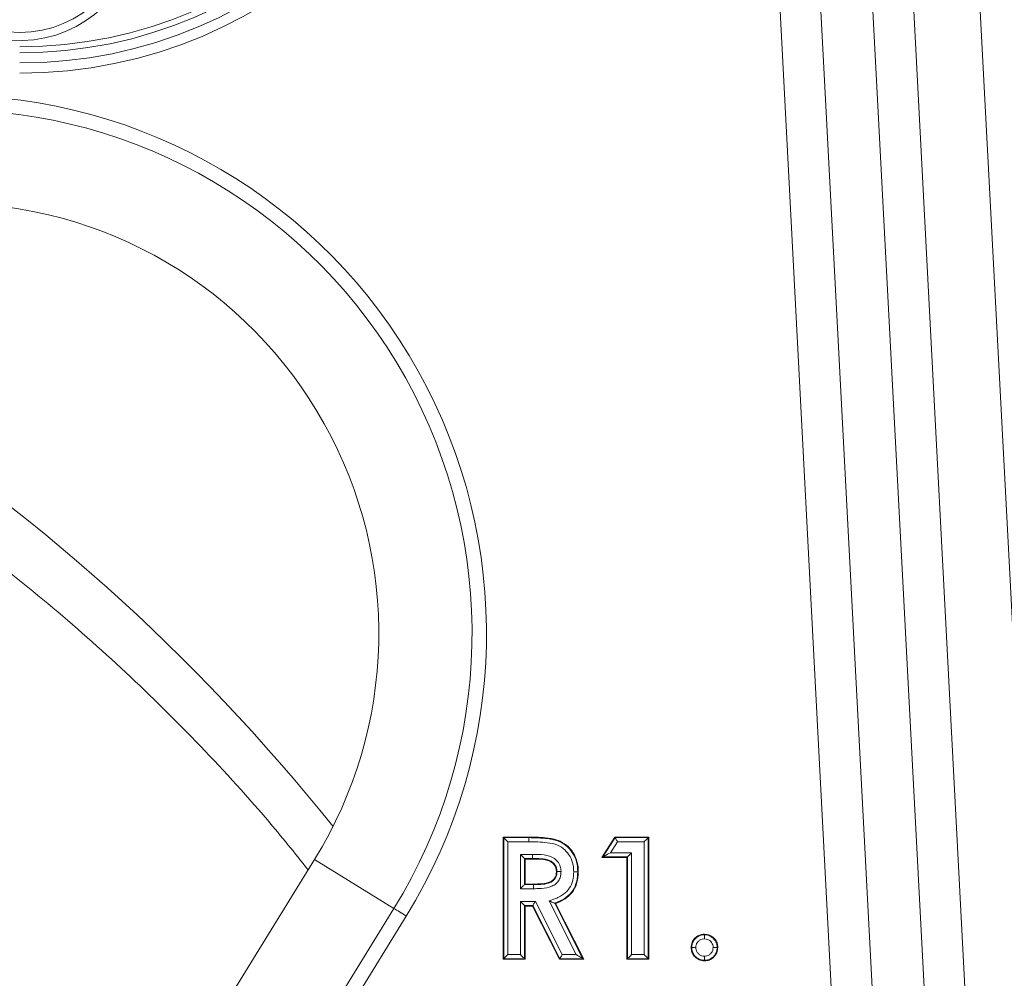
# Model space of a CAD drawing. Header units: millimetres. Extents: x 0 to 8410, y 0 to 5940.
# Tile 275 of 316: x 7487 to 7536, y 2305 to 2352. Entities that reach past the tile are written whole.
import ezdxf

# ---------------------------------------------------------------- set-up
doc = ezdxf.new("R2010")
doc.units = ezdxf.units.MM
doc.header["$LTSCALE"] = 10
doc.styles.add('SLDTEXTSTYLE0', font='TXT', dxfattribs={"width": 0.605})
doc.dimstyles.new('SLDDIMSTYLE0', dxfattribs={"dimtxt": 50, "dimasz": 50, "dimexe": 0, "dimexo": 0.0625, "dimgap": 12.5, "dimtad": 1, "dimtoh": 1, "dimdec": 1, "dimrnd": 1e-09, "dimzin": 12, "dimdsep": 46, "dimtxsty": 'SLDTEXTSTYLE0', "dimsah": 1, "dimcen": 0.09, "dimadec": 0, "dimazin": 0, "dimtfac": 1, "dimtofl": 0, "dimtmove": 0, "dimatfit": 3, "dimfxl": 0, "dimfrac": 2, "dimtolj": 1, "dimtzin": 12, "dimarcsym": 0})
doc.dimstyles.new('SLDDIMSTYLE2', dxfattribs={"dimtxt": 50, "dimasz": 50, "dimexe": 0, "dimexo": 0.0625, "dimgap": 12.5, "dimtad": 1, "dimtoh": 1, "dimdec": 1, "dimrnd": 1e-09, "dimzin": 12, "dimdsep": 46, "dimtxsty": 'SLDTEXTSTYLE0', "dimsah": 1, "dimcen": 0.09, "dimadec": 0, "dimazin": 0, "dimtfac": 1, "dimtofl": 0, "dimtmove": 0, "dimatfit": 3, "dimfxl": 0, "dimfrac": 2, "dimtolj": 1, "dimtzin": 12, "dimarcsym": 0})

# ---------------------------------------------------------------- blocks, each defined once
blk = doc.blocks.new('*D31')
at = {"color": 7, "linetype": 'Continuous', "lineweight": 0}
for p, q in [((7623.817, 3232.922), (7623.817, 2102.575)), ((7603.817, 2933.236), (7603.817, 2102.575)), ((7603.817, 2117.575), (7503.817, 2117.575)), ((7603.817, 2117.575), (7623.817, 2117.575)), ((7623.817, 2117.575), (8031.201, 2117.575))]:
    blk.add_line(p, q, dxfattribs=at)
for points in [[(7603.817, 2117.575), (7553.817, 2125.075), (7553.817, 2110.075)], [(7623.817, 2117.575), (7673.817, 2110.075), (7673.817, 2125.075)]]:
    blk.add_solid(points, dxfattribs=at)
at = {"color": 7, "linetype": 'Continuous', "lineweight": 0, "char_height": 50, "attachment_point": 1, "style": 'SLDTEXTSTYLE0'}
for s, insert in [(' (2x M8)', (7763.455, 2182.028)), ('20', (7687.095, 2182.028))]:
    blk.add_mtext(s, dxfattribs=dict(at, insert=insert))
blk = doc.blocks.new('*D32')
at = {"color": 7, "linetype": 'Continuous', "lineweight": 0}
for p, q in [((7603.817, 2933.236), (7603.817, 2002.575)), ((7366.817, 2227.332), (7366.817, 2002.575)), ((7603.817, 2017.575), (7366.817, 2017.575)), ((7603.817, 2017.575), (8068.778, 2017.575))]:
    blk.add_line(p, q, dxfattribs=at)
for points in [[(7366.817, 2017.575), (7416.817, 2010.075), (7416.817, 2025.075)], [(7603.817, 2017.575), (7553.817, 2025.075), (7553.817, 2010.075)]]:
    blk.add_solid(points, dxfattribs=at)
at = {"color": 7, "linetype": 'Continuous', "lineweight": 0, "char_height": 50, "attachment_point": 1, "style": 'SLDTEXTSTYLE0'}
for s, insert in [(' (2x M8)', (7801.032, 2082.028)), ('237', (7686.457, 2082.028))]:
    blk.add_mtext(s, dxfattribs=dict(at, insert=insert))

msp = doc.modelspace()

# ---------------------------------------------------------------- linework, layer by layer
at = {"color": 8, "linetype": 'Continuous', "lineweight": 0}
for p, q in [((7538.946907, 2266.705978), (7531.697135, 2405.03988)), ((7529.514517, 2384.396273), (7535.459335, 2270.962256)), ((7533.463295, 2270.857646), (7527.518462, 2384.291667)), ((7528.828721, 2272.297304), (7523.05236, 2382.516879)), ((7525.0484, 2382.621485), (7530.824761, 2272.401913)), ((7511.076207, 2305.602941), (7511.076207, 2311.546582)), ((7511.076207, 2311.546582), (7512.302782, 2311.546582)), ((7511.276092, 2311.346698), (7511.276092, 2305.802818)), ((7512.302782, 2311.346698), (7511.276092, 2311.346698)), ((7515.945803, 2310.602936), (7516.552593, 2311.546582)), ((7516.661699, 2311.346698), (7516.311969, 2310.80282)), ((7516.552593, 2311.546582), (7518.17369, 2311.546582)), ((7517.973821, 2311.346698), (7516.661699, 2311.346698)), ((7517.973821, 2305.802818), (7517.973821, 2311.346698)), ((7518.17369, 2311.546582), (7518.17369, 2305.602941)), ((7501.7949, 2310.476135), (7505.691643, 2308.070447)), ((7511.896889, 2310.725893), (7512.493203, 2310.725893)), ((7511.896889, 2309.039007), (7511.896889, 2310.725893)), ((7512.096773, 2310.526017), (7512.096773, 2309.238884)), ((7512.491654, 2310.526017), (7512.096773, 2310.526017)), ((7517.153139, 2310.602936), (7515.945803, 2310.602936)), ((7516.311969, 2310.80282), (7517.353009, 2310.80282)), ((7517.153139, 2305.602941), (7517.153139, 2310.602936)), ((7517.353009, 2310.80282), (7517.353009, 2305.802818)), ((7512.545715, 2309.039007), (7511.896889, 2309.039007)), ((7514.638673, 2305.802818), (7513.306419, 2308.437269)), ((7491.586204, 2285.222332), (7505.691643, 2308.070447)), ((7511.896889, 2308.418203), (7512.630592, 2308.418203)), ((7511.896889, 2305.802818), (7511.896889, 2308.418203)), ((7512.096773, 2308.218326), (7512.096773, 2305.602941)), ((7512.507673, 2308.218326), (7512.096773, 2308.218326)), ((7513.829778, 2305.602941), (7512.507673, 2308.218326)), ((7512.630592, 2308.418203), (7513.952713, 2305.802818)), ((7506.293337, 2307.698991), (7492.187883, 2284.85088)), ((7512.096773, 2305.602941), (7511.076207, 2305.602941)), ((7511.276092, 2305.802818), (7511.896889, 2305.802818)), ((7514.963741, 2305.602941), (7513.829778, 2305.602941)), ((7513.952713, 2305.802818), (7514.638673, 2305.802818)), ((7518.17369, 2305.602941), (7517.153139, 2305.602941)), ((7517.353009, 2305.802818), (7517.973821, 2305.802818))]:
    msp.add_line(p, q, dxfattribs=at)
at = {"color": 7, "linetype": 'Continuous', "lineweight": 0}
for p, q in [((7511.048029, 2305.574763), (7511.048029, 2311.57476)), ((7511.076207, 2311.546582), (7511.048029, 2311.57476)), ((7511.048029, 2311.57476), (7512.302841, 2311.57476)), ((7512.302782, 2311.346698), (7512.302782, 2311.546582)), ((7515.894185, 2310.574758), (7516.537215, 2311.57476)), ((7516.537215, 2311.57476), (7518.201883, 2311.57476)), ((7516.552593, 2311.546582), (7516.537215, 2311.57476)), ((7518.17369, 2311.546582), (7518.201883, 2311.57476)), ((7518.201883, 2311.57476), (7518.201883, 2305.574763)), ((7487.689453, 2287.628021), (7501.7949, 2310.476135)), ((7512.096773, 2310.526017), (7512.124951, 2310.497838)), ((7512.491535, 2310.497838), (7512.124951, 2310.497838)), ((7512.124951, 2310.497838), (7512.124951, 2309.26707)), ((7515.945803, 2310.602936), (7515.894185, 2310.574758)), ((7517.124946, 2310.574758), (7515.894185, 2310.574758)), ((7517.153139, 2310.602936), (7517.124946, 2310.574758)), ((7517.124946, 2305.574763), (7517.124946, 2310.574758)), ((7512.096773, 2309.238884), (7512.124951, 2309.26707)), ((7512.096773, 2309.238884), (7512.544583, 2309.238884)), ((7512.124951, 2309.26707), (7512.544419, 2309.26707)), ((7512.096773, 2308.218326), (7512.124951, 2308.19014)), ((7512.490342, 2308.19014), (7512.124951, 2308.19014)), ((7512.124951, 2308.19014), (7512.124951, 2305.574763)), ((7512.507673, 2308.218326), (7512.490342, 2308.19014)), ((7513.812448, 2305.574763), (7512.490342, 2308.19014)), ((7513.585593, 2308.328125), (7514.963741, 2305.602941)), ((7513.624947, 2308.31274), (7515.009563, 2305.574763)), ((7520.93264, 2306.777309), (7520.93264, 2306.805532)), ((7520.307015, 2306.154083), (7520.278807, 2306.154083)), ((7521.55828, 2306.154083), (7521.586488, 2306.154083)), ((7511.076207, 2305.602941), (7511.048029, 2305.574763)), ((7512.124951, 2305.574763), (7511.048029, 2305.574763)), ((7512.096773, 2305.602941), (7512.124951, 2305.574763)), ((7513.829778, 2305.602941), (7513.812448, 2305.574763)), ((7515.009563, 2305.574763), (7513.812448, 2305.574763)), ((7514.963741, 2305.602941), (7515.009563, 2305.574763)), ((7517.153139, 2305.602941), (7517.124946, 2305.574763)), ((7518.201883, 2305.574763), (7517.124946, 2305.574763)), ((7518.17369, 2305.602941), (7518.201883, 2305.574763)), ((7520.93264, 2305.526051), (7520.93264, 2305.497836))]:
    msp.add_line(p, q, dxfattribs=at)
at = {"color": 7, "linetype": 'Continuous', "lineweight": 0, "flags": 128}
for points in [[(7511.076207, 2311.546582), (7511.081214, 2311.541575), (7511.093373, 2311.529409), (7511.112253, 2311.510529), (7511.137153, 2311.485629), (7511.167164, 2311.455625), (7511.201168, 2311.421621), (7511.23793, 2311.38486), (7511.276092, 2311.346698)], [(7512.302782, 2311.546582), (7512.302796, 2311.550315), (7512.302811, 2311.56079), (7512.302841, 2311.57476)], [(7516.552593, 2311.546582), (7516.555335, 2311.541575), (7516.561966, 2311.529409), (7516.572277, 2311.510529), (7516.585867, 2311.485629), (7516.602243, 2311.455625), (7516.62081, 2311.421621), (7516.640867, 2311.38486), (7516.661699, 2311.346698)], [(7517.973821, 2311.346698), (7518.011983, 2311.38486), (7518.048744, 2311.421621), (7518.082748, 2311.455625), (7518.112744, 2311.485629), (7518.137644, 2311.510529), (7518.156524, 2311.529409), (7518.168698, 2311.541575), (7518.17369, 2311.546582)], [(7511.896889, 2310.725893), (7511.935051, 2310.687731), (7511.971812, 2310.65097), (7512.005816, 2310.616966), (7512.035827, 2310.586962), (7512.060727, 2310.562062), (7512.079607, 2310.543183), (7512.091766, 2310.531023), (7512.096773, 2310.526017)], [(7512.491654, 2310.526017), (7512.491609, 2310.517121), (7512.491535, 2310.497838)], [(7512.493203, 2310.725893), (7512.492905, 2310.687731), (7512.492622, 2310.650978), (7512.492354, 2310.616973), (7512.492116, 2310.58697), (7512.491922, 2310.56207), (7512.491788, 2310.54319), (7512.491684, 2310.531023), (7512.491654, 2310.526017)], [(7515.945803, 2310.602936), (7515.954982, 2310.607943), (7515.977259, 2310.62011), (7516.011844, 2310.63899), (7516.057457, 2310.66389), (7516.112427, 2310.693893), (7516.174714, 2310.727897), (7516.242067, 2310.764659), (7516.311969, 2310.80282)], [(7517.153139, 2310.602936), (7517.158131, 2310.607943), (7517.170305, 2310.62011), (7517.189185, 2310.63899), (7517.214085, 2310.66389), (7517.244081, 2310.693893), (7517.278086, 2310.727897), (7517.314847, 2310.764659), (7517.353009, 2310.80282)], [(7513.691614, 2309.885058), (7513.683925, 2309.885006), (7513.663421, 2309.884857)], [(7514.71215, 2309.870626), (7514.71589, 2309.870604), (7514.726366, 2309.870529), (7514.740343, 2309.870432)], [(7512.096773, 2309.238884), (7512.091766, 2309.233885), (7512.079607, 2309.221718), (7512.060727, 2309.202838), (7512.035827, 2309.177938), (7512.005816, 2309.147935), (7511.971812, 2309.11393), (7511.935051, 2309.077169), (7511.896889, 2309.039007)], [(7512.544583, 2309.238884), (7512.544538, 2309.246566), (7512.544419, 2309.26707)], [(7512.096773, 2308.218326), (7512.091766, 2308.223325), (7512.079607, 2308.235492), (7512.060727, 2308.254372), (7512.035827, 2308.279272), (7512.005816, 2308.309275), (7511.971812, 2308.34328), (7511.935051, 2308.380041), (7511.896889, 2308.418203)], [(7512.507673, 2308.218326), (7512.510742, 2308.223325), (7512.518223, 2308.235492), (7512.529845, 2308.254372), (7512.545149, 2308.279272), (7512.563597, 2308.309275), (7512.584518, 2308.34328), (7512.607123, 2308.380041), (7512.630592, 2308.418203)], [(7513.585593, 2308.328125), (7513.600568, 2308.322276), (7513.624947, 2308.31274)], [(7511.076207, 2305.602941), (7511.081214, 2305.60794), (7511.093373, 2305.620107), (7511.112253, 2305.638987), (7511.137153, 2305.663887), (7511.167164, 2305.69389), (7511.201168, 2305.727895), (7511.23793, 2305.764656), (7511.276092, 2305.802818)], [(7512.096773, 2305.602941), (7512.091766, 2305.60794), (7512.079607, 2305.620107), (7512.060727, 2305.638987), (7512.035827, 2305.663887), (7512.005816, 2305.69389), (7511.971812, 2305.727895), (7511.935051, 2305.764656), (7511.896889, 2305.802818)], [(7513.952713, 2305.802818), (7513.929243, 2305.764656), (7513.906638, 2305.727895), (7513.885717, 2305.69389), (7513.867269, 2305.663887), (7513.851951, 2305.638987), (7513.840343, 2305.620107), (7513.832863, 2305.60794), (7513.829778, 2305.602941)], [(7514.638673, 2305.802818), (7514.700736, 2305.764656), (7514.760519, 2305.727895), (7514.815833, 2305.69389), (7514.864619, 2305.663887), (7514.90512, 2305.638987), (7514.935817, 2305.620107), (7514.955605, 2305.60794), (7514.963741, 2305.602941)], [(7517.353009, 2305.802818), (7517.314847, 2305.764656), (7517.278086, 2305.727895), (7517.244081, 2305.69389), (7517.214085, 2305.663887), (7517.189185, 2305.638987), (7517.170305, 2305.620107), (7517.158131, 2305.60794), (7517.153139, 2305.602941)], [(7517.973821, 2305.802818), (7518.011983, 2305.764656), (7518.048744, 2305.727895), (7518.082748, 2305.69389), (7518.112744, 2305.663887), (7518.137644, 2305.638987), (7518.156524, 2305.620107), (7518.168698, 2305.60794), (7518.17369, 2305.602941)]]:
    msp.add_lwpolyline(points, dxfattribs=at)
at = {"color": 8, "linetype": 'Continuous', "lineweight": 0, "flags": 128}
msp.add_lwpolyline([(7506.293337, 2307.698991), (7506.209935, 2307.750482), (7506.127323, 2307.801473), (7506.04632, 2307.851482), (7505.967702, 2307.900022), (7505.892213, 2307.946626), (7505.820598, 2307.990845), (7505.753527, 2308.032248), (7505.691643, 2308.070447)], dxfattribs=at)
at = {"color": 7, "linetype": 'Continuous', "lineweight": 0}
msp.add_circle((7487.317261, 2356.574759), 5.5, dxfattribs=at)
at = {"color": 8, "linetype": 'Continuous', "lineweight": 0}
for centre, radius, start, end in [((7487.317261, 2372.074759), 23, 270, 90), ((7487.317261, 2372.074759), 21.7, 270, 90), ((7487.317261, 2356.574759), 5.9, 100.9340061, 81.3760168), ((7483.817261, 2321.574759), 26.414214, 328.3105902, 90), ((7483.817261, 2321.574759), 25.707107, 328.3105902, 90)]:
    msp.add_arc(centre, radius, start, end, dxfattribs=at)
at = {"color": 7, "linetype": 'Continuous', "lineweight": 0}
for centre, radius, start in [((7487.317261, 2372.074759), 22.5, 270), ((7487.317261, 2372.074759), 22, 270), ((7483.817261, 2321.574759), 21.127589, 328.3105902)]:
    msp.add_arc(centre, radius, start, 90, dxfattribs=at)
at = {"color": 8, "linetype": 'Continuous', "lineweight": 0}
msp.add_ellipse((7439.324129, 2241.451097), major_axis=(-6.719799, 103.844403), ratio=0.846278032, start_param=5.404448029, end_param=5.739306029, dxfattribs=at)
at = {"color": 7, "linetype": 'Continuous', "lineweight": 0}
for points, knots in [([(7478.632326, 2330.262038), (7479.205388, 2329.907993), (7481.185957, 2328.684373), (7484.487962, 2326.389635), (7488.477031, 2323.28348), (7492.318154, 2319.917396), (7495.991549, 2316.297562), (7499.056675, 2312.98343), (7500.817397, 2310.790239), (7501.479591, 2309.965398)], [0, 0, 0, 0, 0.067824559, 0.234409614, 0.400917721, 0.567312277, 0.733605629, 0.899811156, 1, 1, 1, 1]), ([(7512.302841, 2311.57476), (7512.620238, 2311.569849), (7513.139474, 2311.561814), (7513.820445, 2311.419163), (7514.270328, 2311.113042), (7514.577245, 2310.70146), (7514.723746, 2310.265327), (7514.735746, 2309.979821), (7514.740343, 2309.870432)], [0, 0, 0, 0, 0.279887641, 0.457875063, 0.603338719, 0.748625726, 0.903688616, 1, 1, 1, 1]), ([(7513.663421, 2309.884857), (7513.65501, 2309.961425), (7513.639121, 2310.106057), (7513.512572, 2310.275936), (7513.337029, 2310.405296), (7512.9899, 2310.500478), (7512.697135, 2310.498927), (7512.491535, 2310.497838)], [0, 0, 0, 0, 0.152547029, 0.288150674, 0.411831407, 0.586945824, 1, 1, 1, 1]), ([(7512.544419, 2309.26707), (7512.681868, 2309.270329), (7512.95757, 2309.276866), (7513.295612, 2309.331082), (7513.520904, 2309.466741), (7513.625559, 2309.621012), (7513.660655, 2309.768628), (7513.662778, 2309.857828), (7513.663421, 2309.884857)], [0, 0, 0, 0, 0.284446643, 0.570554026, 0.692672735, 0.815880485, 0.944208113, 1, 1, 1, 1]), ([(7513.891573, 2309.886496), (7513.887796, 2309.886469), (7513.875341, 2309.886378), (7513.840681, 2309.886129), (7513.789408, 2309.885759), (7513.737146, 2309.885381), (7513.700595, 2309.885123), (7513.694608, 2309.88508), (7513.691614, 2309.885058)], [0, 0, 0, 0, 0.0370315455, 0.1221153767, 0.3417003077, 0.5611583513, 0.7805846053, 1, 1, 1, 1]), ([(7514.512251, 2309.872005), (7514.517403, 2309.87197), (7514.529841, 2309.871886), (7514.564403, 2309.871647), (7514.614339, 2309.871307), (7514.666618, 2309.870943), (7514.703175, 2309.870692), (7514.709158, 2309.870648), (7514.71215, 2309.870626)], [0, 0, 0, 0, 0.050501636, 0.121941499, 0.341458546, 0.561015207, 0.780465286, 1, 1, 1, 1]), ([(7514.740343, 2309.870432), (7514.725915, 2309.667017), (7514.700358, 2309.306696), (7514.452723, 2308.842581), (7514.088624, 2308.509306), (7513.784675, 2308.380453), (7513.624947, 2308.31274)], [0, 0, 0, 0, 0.294272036, 0.521260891, 0.748417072, 1, 1, 1, 1]), ([(7512.544583, 2309.238884), (7512.544599, 2309.23589), (7512.544632, 2309.229903), (7512.544833, 2309.193361), (7512.54514, 2309.141067), (7512.545399, 2309.094725), (7512.545597, 2309.060355), (7512.545666, 2309.04792), (7512.545715, 2309.039007)], [0, 0, 0, 0, 0.219553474, 0.439117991, 0.658611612, 0.878168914, 0.912678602, 1, 1, 1, 1]), ([(7513.306419, 2308.437269), (7513.307299, 2308.436926), (7513.334512, 2308.426318), (7513.397688, 2308.401563), (7513.481474, 2308.368828), (7513.543148, 2308.344727), (7513.577158, 2308.331426), (7513.582775, 2308.329228), (7513.585593, 2308.328125)], [0, 0, 0, 0, 0.0072936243, 0.2257624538, 0.5245707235, 0.7287492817, 0.8639473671, 1, 1, 1, 1]), ([(7520.278807, 2306.154083), (7520.287811, 2306.241344), (7520.304231, 2306.400463), (7520.43585, 2306.595386), (7520.597801, 2306.729051), (7520.773035, 2306.796823), (7520.885844, 2306.802979), (7520.93264, 2306.805532)], [0, 0, 0, 0, 0.2533369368, 0.461952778, 0.6696453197, 0.8629610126, 1, 1, 1, 1]), ([(7520.93264, 2306.777309), (7520.932642, 2306.774316), (7520.932645, 2306.768331), (7520.93262, 2306.731785), (7520.932627, 2306.679525), (7520.932623, 2306.627285), (7520.932594, 2306.592482), (7520.932595, 2306.579951), (7520.932595, 2306.577127)], [0, 0, 0, 0, 0.219199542, 0.438299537, 0.657615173, 0.877210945, 0.972320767, 1, 1, 1, 1]), ([(7520.93264, 2306.805532), (7521.019709, 2306.797045), (7521.193038, 2306.780152), (7521.39904, 2306.627975), (7521.540379, 2306.437764), (7521.58149, 2306.268809), (7521.58558, 2306.174937), (7521.586488, 2306.154083)], [0, 0, 0, 0, 0.252642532, 0.502937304, 0.723836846, 0.938648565, 1, 1, 1, 1]), ([(7520.93264, 2305.497836), (7520.845156, 2305.50694), (7520.672901, 2305.524867), (7520.467419, 2305.67507), (7520.329293, 2305.863246), (7520.283965, 2306.032904), (7520.279858, 2306.129388), (7520.278807, 2306.154083)], [0, 0, 0, 0, 0.253357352, 0.498859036, 0.717244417, 0.927627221, 1, 1, 1, 1]), ([(7520.307015, 2306.154083), (7520.310009, 2306.154084), (7520.315998, 2306.154085), (7520.352537, 2306.154074), (7520.404812, 2306.154072), (7520.45684, 2306.154051), (7520.491609, 2306.154053), (7520.504111, 2306.154053), (7520.507122, 2306.154053)], [0, 0, 0, 0, 0.219239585, 0.438475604, 0.657850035, 0.877463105, 0.97048827, 1, 1, 1, 1]), ([(7521.586488, 2306.154083), (7521.577406, 2306.066818), (7521.559524, 2305.894988), (7521.411043, 2305.690591), (7521.222125, 2305.546444), (7521.05093, 2305.503325), (7520.953342, 2305.498796), (7520.93264, 2305.497836)], [0, 0, 0, 0, 0.252869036, 0.497915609, 0.713627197, 0.939250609, 1, 1, 1, 1]), ([(7521.358158, 2306.154053), (7521.361149, 2306.154053), (7521.373657, 2306.154053), (7521.408422, 2306.154051), (7521.46049, 2306.154072), (7521.512757, 2306.154074), (7521.549297, 2306.154085), (7521.555286, 2306.154084), (7521.55828, 2306.154083)], [0, 0, 0, 0, 0.029316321, 0.122592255, 0.342166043, 0.561535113, 0.780765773, 1, 1, 1, 1]), ([(7520.932595, 2305.726203), (7520.932595, 2305.723294), (7520.932594, 2305.710775), (7520.932623, 2305.675997), (7520.932627, 2305.623835), (7520.93262, 2305.571566), (7520.932645, 2305.535036), (7520.932642, 2305.529046), (7520.93264, 2305.526051)], [0, 0, 0, 0, 0.028507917, 0.122679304, 0.342251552, 0.561596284, 0.780790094, 1, 1, 1, 1])]:
    msp.add_open_spline(points, degree=3, knots=knots, dxfattribs=at)
at = {"color": 8, "linetype": 'Continuous', "lineweight": 0}
for points, knots in [([(7514.512251, 2309.872005), (7514.507236, 2309.981455), (7514.495393, 2310.239903), (7514.355824, 2310.621511), (7514.089389, 2310.964824), (7513.698712, 2311.216456), (7513.083088, 2311.333743), (7512.605658, 2311.341669), (7512.302782, 2311.346698)], [0, 0, 0, 0, 0.107593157, 0.254061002, 0.391605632, 0.529314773, 0.701402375, 1, 1, 1, 1]), ([(7512.302796, 2311.546582), (7512.614701, 2311.54148), (7513.119043, 2311.53323), (7513.782546, 2311.401713), (7514.225748, 2311.115794), (7514.533404, 2310.720502), (7514.69291, 2310.285598), (7514.706495, 2309.992601), (7514.71215, 2309.870626)], [0, 0, 0, 0, 0.278627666, 0.450535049, 0.595457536, 0.73887911, 0.891295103, 1, 1, 1, 1]), ([(7513.691614, 2309.885058), (7513.691103, 2309.900291), (7513.688454, 2309.979153), (7513.654354, 2310.126498), (7513.534826, 2310.296531), (7513.291214, 2310.47235), (7512.918531, 2310.521673), (7512.628162, 2310.524627), (7512.491654, 2310.526017)], [0, 0, 0, 0, 0.029863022, 0.154601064, 0.289328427, 0.428130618, 0.731152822, 1, 1, 1, 1]), ([(7512.493203, 2310.725886), (7512.634604, 2310.724667), (7512.955808, 2310.721898), (7513.380066, 2310.657007), (7513.681838, 2310.43757), (7513.840914, 2310.209582), (7513.887385, 2310.011437), (7513.890939, 2309.905405), (7513.891573, 2309.886496)], [0, 0, 0, 0, 0.2314186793, 0.5256876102, 0.6761728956, 0.8270713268, 0.9691602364, 1, 1, 1, 1]), ([(7512.544583, 2309.238884), (7512.571607, 2309.239209), (7512.845853, 2309.242507), (7513.195482, 2309.249462), (7513.519603, 2309.429702), (7513.628404, 2309.56764), (7513.684881, 2309.724894), (7513.689408, 2309.83257), (7513.691614, 2309.885058)], [0, 0, 0, 0, 0.054278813, 0.550836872, 0.670851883, 0.784755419, 0.895076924, 1, 1, 1, 1]), ([(7513.891573, 2309.886496), (7513.888554, 2309.81997), (7513.882141, 2309.678683), (7513.804801, 2309.466339), (7513.654692, 2309.277222), (7513.358259, 2309.106864), (7513.000697, 2309.052859), (7512.700477, 2309.040564), (7512.573394, 2309.039286), (7512.545715, 2309.039007)], [0, 0, 0, 0, 0.109864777, 0.233330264, 0.367536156, 0.500934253, 0.789566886, 0.95416666, 1, 1, 1, 1]), ([(7513.306419, 2308.437269), (7513.432419, 2308.481477), (7513.642613, 2308.555227), (7513.970678, 2308.721844), (7514.179416, 2308.895974), (7514.362739, 2309.153999), (7514.490118, 2309.448332), (7514.504876, 2309.73083), (7514.512251, 2309.872005)], [0, 0, 0, 0, 0.196208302, 0.327317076, 0.54085681, 0.585866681, 0.793042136, 1, 1, 1, 1]), ([(7514.71215, 2309.870626), (7514.703515, 2309.713418), (7514.685894, 2309.392637), (7514.539754, 2309.057759), (7514.327002, 2308.758835), (7514.041742, 2308.513637), (7513.735416, 2308.389057), (7513.585593, 2308.328125)], [0, 0, 0, 0, 0.228705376, 0.466670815, 0.518642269, 0.764568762, 1, 1, 1, 1]), ([(7520.307015, 2306.154083), (7520.311647, 2306.216287), (7520.321512, 2306.348741), (7520.402297, 2306.5034), (7520.522117, 2306.632968), (7520.670726, 2306.740069), (7520.829323, 2306.772021), (7520.91704, 2306.776511), (7520.93264, 2306.777309)], [0, 0, 0, 0, 0.189800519, 0.404154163, 0.516644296, 0.73066572, 0.952101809, 1, 1, 1, 1]), ([(7520.932595, 2306.577127), (7520.921701, 2306.57654), (7520.862273, 2306.573337), (7520.753356, 2306.553665), (7520.652426, 2306.478597), (7520.570313, 2306.390981), (7520.515927, 2306.28577), (7520.509969, 2306.196641), (7520.507122, 2306.154053)], [0, 0, 0, 0, 0.049164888, 0.268207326, 0.485108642, 0.600750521, 0.80922749, 1, 1, 1, 1]), ([(7521.358158, 2306.154053), (7521.357279, 2306.17479), (7521.354561, 2306.238986), (7521.324154, 2306.344656), (7521.266336, 2306.421989), (7521.19042, 2306.495639), (7521.092972, 2306.565499), (7520.985001, 2306.573327), (7520.932595, 2306.577127)], [0, 0, 0, 0, 0.093484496, 0.289404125, 0.484336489, 0.519881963, 0.766968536, 1, 1, 1, 1]), ([(7520.93264, 2306.777309), (7520.965958, 2306.77555), (7521.041632, 2306.771554), (7521.195474, 2306.735774), (7521.310326, 2306.657932), (7521.421605, 2306.549789), (7521.507642, 2306.433137), (7521.55291, 2306.276818), (7521.557074, 2306.181642), (7521.55828, 2306.154083)], [0, 0, 0, 0, 0.102178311, 0.232071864, 0.479501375, 0.51298339, 0.708118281, 0.915482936, 1, 1, 1, 1]), ([(7520.93264, 2305.526051), (7520.860039, 2305.532235), (7520.716304, 2305.544478), (7520.569267, 2305.635623), (7520.447543, 2305.747848), (7520.349466, 2305.886958), (7520.311668, 2306.046297), (7520.307815, 2306.135549), (7520.307015, 2306.154083)], [0, 0, 0, 0, 0.220039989, 0.435632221, 0.510708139, 0.726905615, 0.94328857, 1, 1, 1, 1]), ([(7520.507122, 2306.154053), (7520.507727, 2306.140387), (7520.510433, 2306.079207), (7520.53554, 2305.970779), (7520.602811, 2305.876709), (7520.685457, 2305.80044), (7520.785569, 2305.737372), (7520.883064, 2305.729966), (7520.932595, 2305.726203)], [0, 0, 0, 0, 0.061368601, 0.2747306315, 0.4877796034, 0.567306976, 0.780176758, 1, 1, 1, 1]), ([(7520.932595, 2305.726203), (7520.948427, 2305.726957), (7521.010953, 2305.729934), (7521.119571, 2305.756438), (7521.209233, 2305.825183), (7521.284818, 2305.906427), (7521.346613, 2306.007056), (7521.354272, 2306.104583), (7521.358158, 2306.154053)], [0, 0, 0, 0, 0.071147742, 0.280989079, 0.48877555, 0.566387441, 0.780049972, 1, 1, 1, 1]), ([(7521.55828, 2306.154083), (7521.551964, 2306.081413), (7521.539486, 2305.937845), (7521.449585, 2305.790164), (7521.339837, 2305.671798), (7521.206394, 2305.57192), (7521.047118, 2305.531416), (7520.954004, 2305.527052), (7520.93264, 2305.526051)], [0, 0, 0, 0, 0.220517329, 0.435658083, 0.510576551, 0.714899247, 0.93458589, 1, 1, 1, 1])]:
    msp.add_open_spline(points, degree=3, knots=knots, dxfattribs=at)

# ---------------------------------------------------------------- dimensions: what is measured, and where the dimension line sits
at = {"color": 7, "linetype": 'Continuous', "lineweight": 0}
for base, p2, dimstyle, picture, middle in [((7623.817261, 2117.574759), (7623.817261, 3232.921653), 'SLDDIMSTYLE2', '*D31', (7851.210322, 2117.574759)), ((7366.817261, 2017.574759), (7366.817261, 2227.331508), 'SLDDIMSTYLE0', '*D32', (7869.680294, 2017.574759))]:
    dim = msp.add_linear_dim(base=base, p1=(7603.817261, 2933.2361), p2=p2, text='<> (2x M8)', dimstyle=dimstyle, dxfattribs=at)
    dim.commit()
    dim.dimension.update_dxf_attribs({"geometry": picture, "text_midpoint": middle, "dimtype": 160})

doc.saveas('drawing.dxf')
